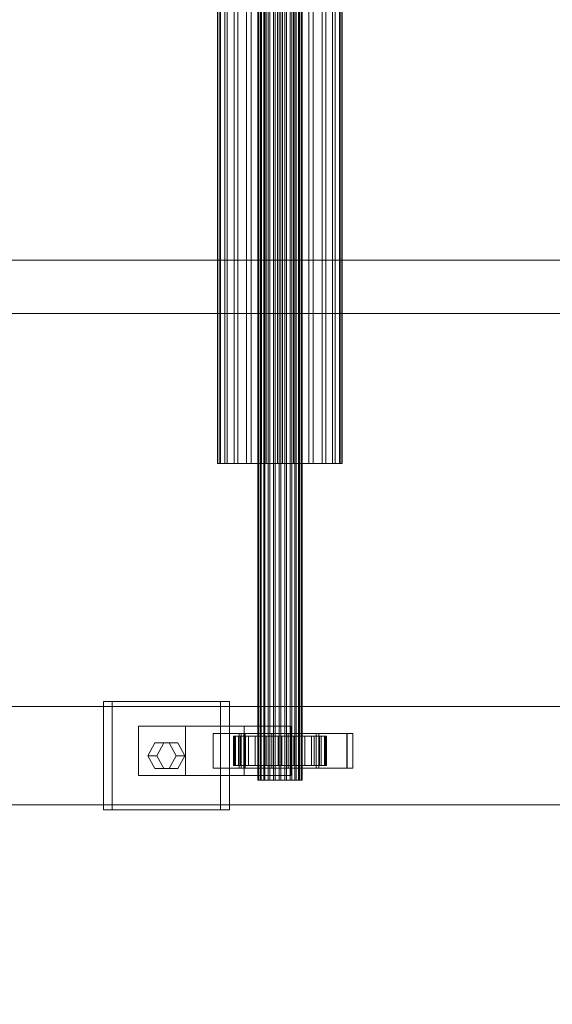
# Model space of a CAD drawing. Header units: millimetres. Extents: x -4395 to 65662, y -65530 to 6847.
# Tile 659 of 1034: x 23530 to 23747, y -18531 to -18130. Entities that reach past the tile are written whole.
import ezdxf

# ---------------------------------------------------------------- set-up
doc = ezdxf.new("R2010")
doc.units = ezdxf.units.MM
doc.layers.add('COTAS_O', color=1, linetype='Continuous', lineweight=0)
doc.layers.add('superior_C02', color=7, linetype='Continuous', lineweight=0)
doc.dimstyles.new('R19_100', dxfattribs={"dimtxt": 250, "dimasz": 150, "dimexe": 150, "dimexo": 80, "dimgap": 100, "dimtad": 1, "dimtih": 1, "dimtoh": 1, "dimdsep": 46, "dimcen": 0.09, "dimadec": 0, "dimazin": 0, "dimtfac": 1, "dimtdec": 4, "dimtofl": 0, "dimtmove": 0, "dimatfit": 3, "dimfxl": 1, "dimtolj": 1, "dimtzin": 0, "dimarcsym": 0})

# ---------------------------------------------------------------- blocks, each defined once
blk = doc.blocks.new('DIM_R33_39')
at = {"layer": 'COTAS_O'}
for p, q in [((23050.07, -17510), (23005.07, -17660)), ((23750.07, -17510), (23050.07, -17510)), ((23050.07, -19480), (23050.07, -17510)), ((23050.07, -17510), (23095.07, -17660)), ((23050.07, -19480), (23005.07, -19330)), ((23050.07, -19480), (23095.07, -19330)), ((23750.07, -19480), (23050.07, -19480))]:
    blk.add_line(p, q, dxfattribs=at)
blk.add_text('1970 O', height=250, rotation=90, dxfattribs=at).set_placement((22950.07, -18495))

msp = doc.modelspace()

# ---------------------------------------------------------------- linework, layer by layer
at = {"layer": 'superior_C02'}
for p, q in [((23627.272, -18440), (23627.272, -17560)), ((23627.483, -18440), (23627.483, -17560)), ((23627.673, -18440), (23627.673, -17560)), ((23628.293, -18440), (23628.293, -17560)), ((23628.66, -18440), (23628.66, -17560)), ((23629.646, -18440), (23629.646, -17560)), ((23630.165, -18440), (23630.165, -17560)), ((23631.45, -18440), (23631.45, -17560)), ((23632.086, -18440), (23632.086, -17560)), ((23633.582, -18440), (23633.582, -17560)), ((23634.292, -18440), (23634.292, -17560)), ((23635.897, -18440), (23635.897, -17560)), ((23636.632, -18440), (23636.632, -17560)), ((23638.237, -18440), (23638.237, -17560)), ((23638.947, -18440), (23638.947, -17560)), ((23640.442, -18440), (23640.442, -17560)), ((23641.079, -18440), (23641.079, -17560)), ((23642.363, -18440), (23642.363, -17560)), ((23642.883, -18440), (23642.883, -17560)), ((23643.868, -18440), (23643.868, -17560)), ((23644.236, -18440), (23644.236, -17560)), ((23644.855, -17560), (23644.855, -18440)), ((23645.045, -18440), (23645.045, -17560)), ((23645.257, -18440), (23645.257, -17560)), ((23610.885, -18311.15), (23610.885, -17688.85)), ((23611.482, -18311.15), (23611.482, -17688.85)), ((23612.019, -18311.15), (23612.019, -17688.85)), ((23613.767, -18311.15), (23613.767, -17688.85)), ((23614.804, -18311.15), (23614.804, -17688.85)), ((23617.585, -18311.15), (23617.585, -17688.85)), ((23619.052, -18311.15), (23619.052, -17688.85)), ((23622.676, -18311.15), (23622.676, -17688.85)), ((23624.473, -18311.15), (23624.473, -17688.85)), ((23628.694, -18311.15), (23628.694, -17688.85)), ((23630.698, -18311.15), (23630.698, -17688.85)), ((23635.227, -18311.15), (23635.227, -17688.85)), ((23637.301, -18311.15), (23637.301, -17688.85)), ((23641.831, -18311.15), (23641.831, -17688.85)), ((23643.835, -18311.15), (23643.835, -17688.85)), ((23648.055, -18311.15), (23648.055, -17688.85)), ((23649.852, -18311.15), (23649.852, -17688.85)), ((23653.476, -18311.15), (23653.476, -17688.85)), ((23654.943, -18311.15), (23654.943, -17688.85)), ((23657.724, -18311.15), (23657.724, -17688.85)), ((23658.761, -18311.15), (23658.761, -17688.85)), ((23660.51, -17688.85), (23660.51, -18311.15)), ((23661.047, -18311.15), (23661.047, -17688.85)), ((23661.643, -18311.15), (23661.643, -17688.85)), ((23830.921, -18228.298), (23401.145, -18228.298)), ((23402.923, -18228.298), (23832.7, -18228.298)), ((24634.01, -18250), (15575.415, -18250)), ((15576.913, -18250), (24635.508, -18250)), ((23612.019, -18311.15), (23610.885, -18311.15)), ((23610.885, -18311.15), (23611.482, -18311.15)), ((23611.482, -18311.15), (23613.767, -18311.15)), ((23614.804, -18311.15), (23612.019, -18311.15)), ((23613.767, -18311.15), (23617.585, -18311.15)), ((23619.052, -18311.15), (23614.804, -18311.15)), ((23617.585, -18311.15), (23622.676, -18311.15)), ((23624.473, -18311.15), (23619.052, -18311.15)), ((23622.676, -18311.15), (23628.694, -18311.15)), ((23630.698, -18311.15), (23624.473, -18311.15)), ((23628.694, -18311.15), (23635.227, -18311.15)), ((23637.301, -18311.15), (23630.698, -18311.15)), ((23635.227, -18311.15), (23641.831, -18311.15)), ((23643.835, -18311.15), (23637.301, -18311.15)), ((23641.831, -18311.15), (23648.055, -18311.15)), ((23649.852, -18311.15), (23643.835, -18311.15)), ((23648.055, -18311.15), (23653.476, -18311.15)), ((23654.943, -18311.15), (23649.852, -18311.15)), ((23653.476, -18311.15), (23657.724, -18311.15)), ((23658.761, -18311.15), (23654.943, -18311.15)), ((23657.724, -18311.15), (23660.51, -18311.15)), ((23661.047, -18311.15), (23658.761, -18311.15)), ((23660.51, -18311.15), (23661.643, -18311.15)), ((23661.643, -18311.15), (23661.047, -18311.15)), ((23612.082, -18408), (23564.354, -18408)), ((23564.354, -18408), (23564.354, -18452)), ((23567.931, -18408), (23564.354, -18408)), ((23567.931, -18452), (23567.931, -18408)), ((23567.931, -18408), (23615.658, -18408)), ((23612.082, -18452), (23612.082, -18408)), ((23612.082, -18408), (23615.658, -18408)), ((23615.658, -18408), (23615.658, -18452)), ((23921.126, -18410), (22775.666, -18410)), ((22787.589, -18410), (23933.048, -18410)), ((23976.266, -18410), (22830.806, -18410)), ((22845.709, -18410), (23991.168, -18410)), ((23597.764, -18418), (23578.673, -18418)), ((23578.673, -18418), (23578.673, -18438)), ((23621.652, -18418), (23578.673, -18418)), ((23597.764, -18438), (23597.764, -18418)), ((23597.764, -18418), (23640.743, -18418)), ((23620.46, -18421), (23609.005, -18421)), ((23609.005, -18421), (23609.005, -18435)), ((23621.523, -18421), (23609.005, -18421)), ((23663.584, -18421), (23619.674, -18421)), ((23619.674, -18421), (23619.674, -18435)), ((23622.059, -18421), (23619.674, -18421)), ((23620.46, -18435), (23620.46, -18421)), ((23620.46, -18421), (23632.978, -18421)), ((23621.523, -18435), (23621.523, -18421)), ((23621.523, -18421), (23632.978, -18421)), ((23621.652, -18438), (23621.652, -18418)), ((23621.652, -18418), (23640.743, -18418)), ((23622.059, -18435), (23622.059, -18421)), ((23622.059, -18421), (23665.968, -18421)), ((23632.978, -18421), (23632.978, -18435)), ((23651.005, -18421), (23639.551, -18421)), ((23639.551, -18421), (23639.551, -18435)), ((23652.069, -18421), (23639.551, -18421)), ((23640.743, -18418), (23640.743, -18438)), ((23651.005, -18435), (23651.005, -18421)), ((23651.005, -18421), (23663.523, -18421)), ((23652.069, -18435), (23652.069, -18421)), ((23652.069, -18421), (23663.523, -18421)), ((23663.523, -18421), (23663.523, -18435)), ((23663.584, -18435), (23663.584, -18421)), ((23663.584, -18421), (23665.968, -18421)), ((23665.968, -18421), (23665.968, -18435)), ((23582.491, -18430), (23585.354, -18424.804)), ((23585.354, -18424.804), (23591.082, -18424.804)), ((23588.931, -18424.804), (23585.354, -18424.804)), ((23588.931, -18424.804), (23586.067, -18430)), ((23594.658, -18424.804), (23588.931, -18424.804)), ((23591.082, -18424.804), (23593.945, -18430)), ((23594.658, -18424.804), (23591.082, -18424.804)), ((23597.522, -18430), (23594.658, -18424.804)), ((23617.726, -18422), (23617.28, -18422)), ((23617.28, -18422), (23627.272, -18422)), ((23617.28, -18434), (23617.28, -18422)), ((23617.28, -18422), (23618.128, -18422)), ((23619.435, -18422), (23617.726, -18422)), ((23617.726, -18422), (23627.483, -18422)), ((23617.726, -18434), (23617.726, -18422)), ((23618.128, -18422), (23627.673, -18422)), ((23618.128, -18434), (23618.128, -18422)), ((23618.128, -18422), (23620.211, -18422)), ((23622.292, -18422), (23619.435, -18422)), ((23619.435, -18422), (23628.293, -18422)), ((23619.435, -18434), (23619.435, -18422)), ((23620.211, -18422), (23628.66, -18422)), ((23620.211, -18434), (23620.211, -18422)), ((23620.211, -18422), (23623.389, -18422)), ((23626.1, -18422), (23622.292, -18422)), ((23622.292, -18422), (23629.646, -18422)), ((23622.292, -18434), (23622.292, -18422)), ((23623.389, -18422), (23630.165, -18422)), ((23623.389, -18434), (23623.389, -18422)), ((23623.389, -18422), (23627.444, -18422)), ((23630.601, -18422), (23626.1, -18422)), ((23626.1, -18422), (23631.45, -18422)), ((23626.1, -18434), (23626.1, -18422)), ((23627.272, -18422), (23627.483, -18422)), ((23627.272, -18422), (23627.272, -18434)), ((23627.673, -18422), (23627.272, -18422)), ((23627.444, -18422), (23632.086, -18422)), ((23627.444, -18434), (23627.444, -18422)), ((23627.444, -18422), (23632.1, -18422)), ((23627.483, -18422), (23628.293, -18422)), ((23627.483, -18422), (23627.483, -18434)), ((23627.673, -18422), (23627.673, -18434)), ((23628.66, -18422), (23627.673, -18422)), ((23628.293, -18422), (23629.646, -18422)), ((23628.293, -18422), (23628.293, -18434)), ((23628.66, -18422), (23628.66, -18434)), ((23630.165, -18422), (23628.66, -18422)), ((23629.646, -18422), (23631.45, -18422)), ((23629.646, -18422), (23629.646, -18434)), ((23630.165, -18422), (23630.165, -18434)), ((23632.086, -18422), (23630.165, -18422)), ((23635.488, -18422), (23630.601, -18422)), ((23630.601, -18422), (23633.582, -18422)), ((23630.601, -18434), (23630.601, -18422)), ((23631.45, -18422), (23633.582, -18422)), ((23631.45, -18422), (23631.45, -18434)), ((23632.086, -18422), (23632.086, -18434)), ((23634.292, -18422), (23632.086, -18422)), ((23632.1, -18422), (23634.292, -18422)), ((23632.1, -18434), (23632.1, -18422)), ((23632.1, -18422), (23637.04, -18422)), ((23633.582, -18422), (23635.897, -18422)), ((23633.582, -18422), (23633.582, -18434)), ((23634.292, -18422), (23634.292, -18434)), ((23636.632, -18422), (23634.292, -18422)), ((23640.428, -18422), (23635.488, -18422)), ((23635.488, -18422), (23635.897, -18422)), ((23635.488, -18434), (23635.488, -18422)), ((23635.897, -18422), (23638.237, -18422)), ((23635.897, -18422), (23635.897, -18434)), ((23637.04, -18422), (23636.632, -18422)), ((23636.632, -18422), (23636.632, -18434)), ((23638.947, -18422), (23636.632, -18422)), ((23637.04, -18434), (23637.04, -18422)), ((23637.04, -18422), (23641.927, -18422)), ((23640.428, -18422), (23638.237, -18422)), ((23638.237, -18422), (23640.442, -18422)), ((23638.237, -18422), (23638.237, -18434)), ((23641.927, -18422), (23638.947, -18422)), ((23638.947, -18422), (23638.947, -18434)), ((23641.079, -18422), (23638.947, -18422)), ((23645.084, -18422), (23640.428, -18422)), ((23640.428, -18434), (23640.428, -18422)), ((23645.084, -18422), (23640.442, -18422)), ((23640.442, -18422), (23642.363, -18422)), ((23640.442, -18422), (23640.442, -18434)), ((23646.428, -18422), (23641.079, -18422)), ((23641.079, -18422), (23641.079, -18434)), ((23642.883, -18422), (23641.079, -18422)), ((23641.927, -18434), (23641.927, -18422)), ((23641.927, -18422), (23646.428, -18422)), ((23649.139, -18422), (23642.363, -18422)), ((23642.363, -18422), (23643.868, -18422)), ((23642.363, -18422), (23642.363, -18434)), ((23650.237, -18422), (23642.883, -18422)), ((23642.883, -18422), (23642.883, -18434)), ((23644.236, -18422), (23642.883, -18422)), ((23652.317, -18422), (23643.868, -18422)), ((23643.868, -18422), (23644.855, -18422)), ((23643.868, -18422), (23643.868, -18434)), ((23653.093, -18422), (23644.236, -18422)), ((23644.236, -18422), (23644.236, -18434)), ((23645.045, -18422), (23644.236, -18422)), ((23644.855, -18422), (23654.401, -18422)), ((23644.855, -18434), (23644.855, -18422)), ((23644.855, -18422), (23645.257, -18422)), ((23654.802, -18422), (23645.045, -18422)), ((23645.045, -18422), (23645.045, -18434)), ((23645.257, -18422), (23645.045, -18422)), ((23649.139, -18422), (23645.084, -18422)), ((23645.084, -18434), (23645.084, -18422)), ((23655.248, -18422), (23645.257, -18422)), ((23645.257, -18422), (23645.257, -18434)), ((23646.428, -18434), (23646.428, -18422)), ((23646.428, -18422), (23650.237, -18422)), ((23652.317, -18422), (23649.139, -18422)), ((23649.139, -18434), (23649.139, -18422)), ((23650.237, -18434), (23650.237, -18422)), ((23650.237, -18422), (23653.093, -18422)), ((23654.401, -18422), (23652.317, -18422)), ((23652.317, -18434), (23652.317, -18422)), ((23653.093, -18434), (23653.093, -18422)), ((23653.093, -18422), (23654.802, -18422)), ((23654.401, -18422), (23654.401, -18434)), ((23655.248, -18422), (23654.401, -18422)), ((23654.802, -18434), (23654.802, -18422)), ((23654.802, -18422), (23655.248, -18422)), ((23655.248, -18434), (23655.248, -18422)), ((23585.354, -18435.196), (23582.491, -18430)), ((23582.491, -18430), (23586.067, -18430)), ((23586.067, -18430), (23588.931, -18435.196)), ((23593.945, -18430), (23591.082, -18435.196)), ((23597.522, -18430), (23593.945, -18430)), ((23594.658, -18435.196), (23597.522, -18430)), ((23591.082, -18435.196), (23585.354, -18435.196)), ((23588.931, -18435.196), (23585.354, -18435.196)), ((23588.931, -18435.196), (23594.658, -18435.196)), ((23594.658, -18435.196), (23591.082, -18435.196)), ((23609.005, -18435), (23620.46, -18435)), ((23609.005, -18435), (23621.523, -18435)), ((23627.272, -18434), (23617.28, -18434)), ((23617.28, -18434), (23617.726, -18434)), ((23618.128, -18434), (23617.28, -18434)), ((23627.483, -18434), (23617.726, -18434)), ((23617.726, -18434), (23619.435, -18434)), ((23627.673, -18434), (23618.128, -18434)), ((23620.211, -18434), (23618.128, -18434)), ((23628.293, -18434), (23619.435, -18434)), ((23619.435, -18434), (23622.292, -18434)), ((23619.674, -18435), (23663.584, -18435)), ((23619.674, -18435), (23622.059, -18435)), ((23628.66, -18434), (23620.211, -18434)), ((23623.389, -18434), (23620.211, -18434)), ((23632.978, -18435), (23620.46, -18435)), ((23632.978, -18435), (23621.523, -18435)), ((23665.968, -18435), (23622.059, -18435)), ((23629.646, -18434), (23622.292, -18434)), ((23622.292, -18434), (23626.1, -18434)), ((23630.165, -18434), (23623.389, -18434)), ((23627.444, -18434), (23623.389, -18434)), ((23631.45, -18434), (23626.1, -18434)), ((23626.1, -18434), (23630.601, -18434)), ((23627.483, -18434), (23627.272, -18434)), ((23627.272, -18434), (23627.673, -18434)), ((23632.086, -18434), (23627.444, -18434)), ((23632.1, -18434), (23627.444, -18434)), ((23628.293, -18434), (23627.483, -18434)), ((23627.673, -18434), (23628.66, -18434)), ((23629.646, -18434), (23628.293, -18434)), ((23628.66, -18434), (23630.165, -18434)), ((23631.45, -18434), (23629.646, -18434)), ((23630.165, -18434), (23632.086, -18434)), ((23633.582, -18434), (23630.601, -18434)), ((23630.601, -18434), (23635.488, -18434)), ((23633.582, -18434), (23631.45, -18434)), ((23632.086, -18434), (23634.292, -18434)), ((23634.292, -18434), (23632.1, -18434)), ((23637.04, -18434), (23632.1, -18434)), ((23635.897, -18434), (23633.582, -18434)), ((23634.292, -18434), (23636.632, -18434)), ((23635.897, -18434), (23635.488, -18434)), ((23635.488, -18434), (23640.428, -18434)), ((23638.237, -18434), (23635.897, -18434)), ((23636.632, -18434), (23637.04, -18434)), ((23636.632, -18434), (23638.947, -18434)), ((23641.927, -18434), (23637.04, -18434)), ((23640.442, -18434), (23638.237, -18434)), ((23638.237, -18434), (23640.428, -18434)), ((23638.947, -18434), (23641.927, -18434)), ((23638.947, -18434), (23641.079, -18434)), ((23639.551, -18435), (23651.005, -18435)), ((23639.551, -18435), (23652.069, -18435)), ((23640.428, -18434), (23645.084, -18434)), ((23642.363, -18434), (23640.442, -18434)), ((23640.442, -18434), (23645.084, -18434)), ((23641.079, -18434), (23646.428, -18434)), ((23641.079, -18434), (23642.883, -18434)), ((23646.428, -18434), (23641.927, -18434)), ((23643.868, -18434), (23642.363, -18434)), ((23642.363, -18434), (23649.139, -18434)), ((23642.883, -18434), (23650.237, -18434)), ((23642.883, -18434), (23644.236, -18434)), ((23644.855, -18434), (23643.868, -18434)), ((23643.868, -18434), (23652.317, -18434)), ((23644.236, -18434), (23653.093, -18434)), ((23644.236, -18434), (23645.045, -18434)), ((23654.401, -18434), (23644.855, -18434)), ((23645.257, -18434), (23644.855, -18434)), ((23645.045, -18434), (23654.802, -18434)), ((23645.045, -18434), (23645.257, -18434)), ((23645.084, -18434), (23649.139, -18434)), ((23645.257, -18434), (23655.248, -18434)), ((23650.237, -18434), (23646.428, -18434)), ((23649.139, -18434), (23652.317, -18434)), ((23653.093, -18434), (23650.237, -18434)), ((23663.523, -18435), (23651.005, -18435)), ((23663.523, -18435), (23652.069, -18435)), ((23652.317, -18434), (23654.401, -18434)), ((23654.802, -18434), (23653.093, -18434)), ((23654.401, -18434), (23655.248, -18434)), ((23655.248, -18434), (23654.802, -18434)), ((23665.968, -18435), (23663.584, -18435)), ((23578.673, -18438), (23597.764, -18438)), ((23578.673, -18438), (23621.652, -18438)), ((23640.743, -18438), (23597.764, -18438)), ((23640.743, -18438), (23621.652, -18438)), ((23627.673, -18440), (23627.272, -18440)), ((23627.272, -18440), (23627.483, -18440)), ((23627.483, -18440), (23628.293, -18440)), ((23628.66, -18440), (23627.673, -18440)), ((23628.293, -18440), (23629.646, -18440)), ((23630.165, -18440), (23628.66, -18440)), ((23629.646, -18440), (23631.45, -18440)), ((23632.086, -18440), (23630.165, -18440)), ((23631.45, -18440), (23633.582, -18440)), ((23634.292, -18440), (23632.086, -18440)), ((23633.582, -18440), (23635.897, -18440)), ((23636.632, -18440), (23634.292, -18440)), ((23635.897, -18440), (23638.237, -18440)), ((23638.947, -18440), (23636.632, -18440)), ((23638.237, -18440), (23640.442, -18440)), ((23641.079, -18440), (23638.947, -18440)), ((23640.442, -18440), (23642.363, -18440)), ((23642.883, -18440), (23641.079, -18440)), ((23642.363, -18440), (23643.868, -18440)), ((23644.236, -18440), (23642.883, -18440)), ((23643.868, -18440), (23644.855, -18440)), ((23645.045, -18440), (23644.236, -18440)), ((23644.855, -18440), (23645.257, -18440)), ((23645.257, -18440), (23645.045, -18440)), ((22775.666, -18450), (23921.126, -18450)), ((22787.589, -18450), (23933.048, -18450)), ((22830.806, -18450), (23976.266, -18450)), ((22845.709, -18450), (23991.168, -18450)), ((23564.354, -18452), (23612.082, -18452)), ((23564.354, -18452), (23567.931, -18452)), ((23615.658, -18452), (23567.931, -18452)), ((23615.658, -18452), (23612.082, -18452))]:
    msp.add_line(p, q, dxfattribs=at)

# ---------------------------------------------------------------- dimensions: what is measured, and where the dimension line sits
at = {"layer": 'COTAS_O'}
dim = msp.add_aligned_dim(p1=(23750.067, -19480), p2=(23750.067, -17510), distance=700, text='<> O', dimstyle='R19_100', dxfattribs=at)
dim.commit()
dim.dimension.update_dxf_attribs({"geometry": 'DIM_R33_39', "text_midpoint": (23050.067, -18495)})

doc.saveas('drawing.dxf')
